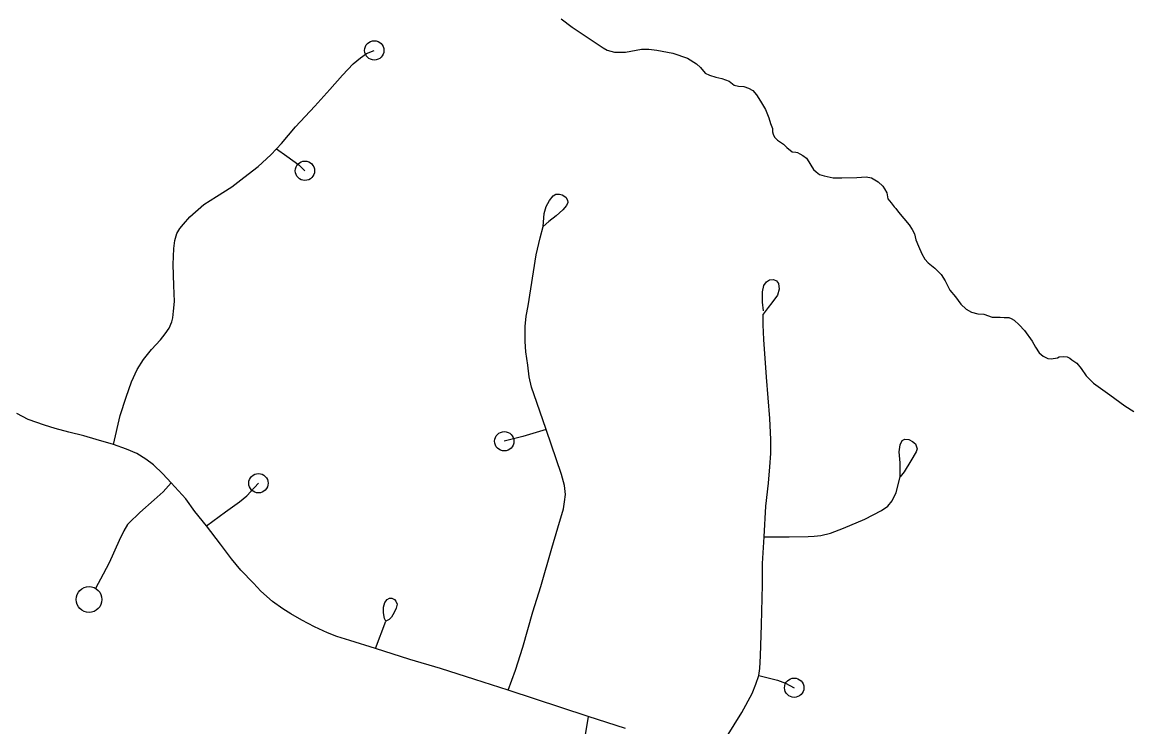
# Model space of a CAD drawing. Extents: x 653372 to 905732, y 627442 to 787275.
# Drawn here: x 659430 to 662302, y 781895 to 783715 of the extents above; entities that cross this region are included whole.
import ezdxf

# ---------------------------------------------------------------- set-up
doc = ezdxf.new("R2010")
doc.units = 0
for name, color, linetype in [('33', 7, 'Continuous'), ('34', 7, 'Continuous'), ('35', 7, 'Continuous')]:
    doc.layers.add(name, color=color, linetype=linetype)

msp = doc.modelspace()

# ---------------------------------------------------------------- linework, layer by layer
at = {"layer": '33'}
for points in [[(659666.1, 782624.6), (659683.1, 782699), (659698.3, 782746.4), (659712.6, 782786), (659726.7, 782817.8), (659743.2, 782844.2), (659764.3, 782869.8), (659787.3, 782894.7), (659799, 782910.1), (659809.9, 782924.8), (659816.3, 782941), (659819.2, 782951.5), (659821, 782968.5), (659823.1, 782993.3), (659821.7, 783034.7), (659820.1, 783089.4), (659821.3, 783130.7), (659823.9, 783151.6), (659829, 783169.2), (659837.3, 783182.1), (659846.2, 783193.6), (659863.1, 783212.1), (659899.5, 783243.9), (659931.6, 783265.2), (659971.7, 783289.6), (660002.6, 783313.6), (660039.6, 783342.7), (660071.9, 783372.5), (660086.7, 783388.1), (660099.7, 783401.9), (660135.6, 783444.6), (660185.8, 783498.2), (660224.4, 783541), (660257.1, 783578.4), (660284.8, 783607.1), (660303.6, 783623), (660319.7, 783634.3), (660339.6, 783642.2)], [(660086.7, 783388.1), (660113.7, 783368.9), (660144.5, 783346.3), (660160.4, 783331.4)], [(660776.1, 783187.6), (660778.4, 783221.4), (660783.9, 783239.3), (660792.1, 783254.4), (660801.9, 783266.7), (660808.8, 783270.6), (660817.8, 783271.2), (660825.4, 783269.6), (660834.3, 783263.5), (660838.6, 783255.7), (660839.3, 783249.4), (660836.3, 783241.3), (660826.5, 783230.3), (660809.8, 783215), (660790.4, 783200.3), (660776.1, 783187.6)], [(660685.5, 781990.1), (660704.7, 782041.9), (660723.6, 782101.3), (660748.9, 782192.2), (660770.3, 782258.1), (660798.5, 782356.6), (660813.6, 782409.4), (660828.6, 782458.2), (660831.4, 782476.2), (660833.3, 782495.1), (660831.3, 782518.6), (660823.1, 782546.9), (660783.8, 782663.1), (660759.7, 782732.6), (660745.6, 782772.7), (660740, 782799.1), (660736, 782829.5), (660731.1, 782863.5), (660729.7, 782890.6), (660729.4, 782910.9), (660729.1, 782929.4), (660731.7, 782956), (660737, 782982.4), (660758.1, 783114.1), (660768, 783158.3), (660776.1, 783187.6)], [(661345.7, 782969.9), (661343.1, 782991.9), (661342.3, 783018.6), (661346, 783034.7), (661352.8, 783044.3), (661361.1, 783049.7), (661370.8, 783050.2), (661378.8, 783046.7), (661384.3, 783040.1), (661385.5, 783025.4), (661381.8, 783010.1), (661366.6, 782990.3), (661357.3, 782978.5), (661344.6, 782961)], [(661199.3, 781792.4), (661229.8, 781836.9), (661289.4, 781932.4), (661316, 781981), (661325.7, 782005.1), (661332.8, 782027.6), (661335.8, 782046.1), (661337.6, 782078.5), (661340, 782158.7), (661342.3, 782262.4), (661343.1, 782317.5), (661346.8, 782386.2), (661351.6, 782465.2), (661358.3, 782525), (661362, 782567.1), (661364.6, 782601.1), (661364.1, 782637.6), (661361.7, 782692), (661352.7, 782798.6), (661345.9, 782895.3), (661344.6, 782933.4), (661344.6, 782961)], [(660988.6, 781891.3), (660892.5, 781921.6), (660685.5, 781990.1), (660599.6, 782017.2), (660510.3, 782045.9), (660431.6, 782069.2), (660343, 782097.8), (660276.6, 782117.9), (660243, 782129), (660218.7, 782138.4), (660185.3, 782153.8), (660152.6, 782170.7), (660124.3, 782187.4), (660103, 782200.3), (660076.3, 782219.1), (660046.8, 782246), (660027.3, 782266.7), (659995.1, 782300.2), (659970.7, 782329.1), (659942.3, 782366.7), (659906.4, 782414.4), (659875.5, 782451.3), (659852.7, 782483.8), (659815, 782525.3), (659793.4, 782549.1), (659768.8, 782572.2), (659749.3, 782586.8), (659725.7, 782600.9), (659699.3, 782612.5), (659666.1, 782624.6), (659621, 782637.5), (659589.3, 782646.8), (659550.6, 782655.9), (659514.8, 782665.7), (659487.7, 782674.4), (659445.1, 782689.4), (659416, 782704.7)], [(660783.8, 782663.1), (660723.1, 782645.1), (660675.5, 782632.8)], [(661698.8, 782540.9), (661698.7, 782577.3), (661695.8, 782605.8), (661698.8, 782623.6), (661703.5, 782634.5), (661710.3, 782638), (661720.8, 782637.1), (661729.9, 782631.9), (661738.3, 782626.1), (661742.3, 782613.6), (661739.6, 782605.7), (661725.9, 782582), (661708.4, 782554.2), (661698.8, 782540.9)], [(661346.8, 782386.2), (661411.8, 782386.1), (661461.1, 782386.5), (661475.9, 782387.9), (661493.3, 782389.8), (661518.7, 782395.8), (661552.4, 782408.4), (661607.3, 782431.4), (661650.5, 782453.6), (661666.9, 782465.4), (661677.8, 782479.3), (661688.3, 782500.5), (661698.8, 782540.9)], [(659815, 782525.3), (659794.4, 782502.4), (659771.2, 782481.5), (659733.9, 782448.4), (659705.2, 782420.9), (659702, 782417.8), (659692.5, 782401.9), (659680.2, 782376.9), (659654.8, 782318.7), (659639.2, 782289.8), (659619.3, 782252.8)], [(659906.4, 782414.4), (659955, 782450.3), (659990.9, 782476.7), (660010.1, 782491.6), (660040.3, 782524.5)], [(660892.5, 781921.6), (660874.2, 781812.4)]]:
    msp.add_lwpolyline(points, dxfattribs=at)
for centre, radius in [((660339.6, 783642.2), 25), ((660160.4, 783331.4), 25), ((660675.5, 782632.8), 25), ((660040.3, 782524.5), 25), ((659602.5, 782224.1), 33.3)]:
    msp.add_circle(centre, radius, dxfattribs=at)
at = {"layer": '34'}
for points in [[(660369.6, 782167.8), (660365.8, 782175.2), (660363, 782189.9), (660363.4, 782204.5), (660367, 782216.3), (660373.2, 782223.9), (660378.7, 782227.3), (660385.1, 782227.2), (660391.4, 782224.2), (660395.4, 782219.5), (660398.4, 782211.7), (660396.2, 782201.7), (660391.3, 782190.4), (660383.7, 782178.8), (660378, 782172.6), (660369.6, 782167.8)], [(660343, 782097.8), (660369.6, 782167.8)], [(661332.8, 782027.6), (661381.6, 782015.5), (661401.9, 782008.2), (661424.6, 781996.3)]]:
    msp.add_lwpolyline(points, dxfattribs=at)
msp.add_circle((661424.6, 781996.3), 25, dxfattribs=at)
at = {"layer": '35'}
for points in [[(660822.2, 783723.6), (660850.9, 783702.5), (660889.8, 783676.3), (660930.8, 783648.5), (660941.1, 783642.6), (660960.4, 783637.9), (660989, 783637.7), (661029.7, 783645.6), (661049.2, 783645.7), (661070, 783642.9), (661110.9, 783634.7), (661148.9, 783621.8), (661172.1, 783607.8), (661182.3, 783597.7), (661194.4, 783583.4), (661205.7, 783577.9), (661222, 783573.5)], [(661222, 783573.5), (661237.9, 783569.9), (661256.2, 783562.8), (661269.5, 783552.6), (661280.9, 783549.5), (661294.4, 783548.7), (661306.9, 783544.5), (661317.5, 783538.3), (661326.9, 783527.5), (661337.2, 783511.5), (661350.8, 783489.2), (661358.9, 783468.3), (661363.7, 783453.2), (661368.9, 783440.2), (661368.7, 783432.1), (661370.6, 783426.2), (661373.8, 783418), (661381.2, 783410.2), (661396.6, 783399.9), (661405.2, 783391.6), (661419.2, 783380.3), (661428.9, 783379.7), (661433.4, 783378.5), (661439.3, 783375.2), (661446.8, 783370.4), (661456.3, 783363.9), (661462.7, 783354.3), (661468, 783345.7), (661474.6, 783334.7), (661481.4, 783328.3), (661489.9, 783322.1), (661502.4, 783318.2), (661525.2, 783313.3), (661547.5, 783312.7), (661586.2, 783314.3), (661610.7, 783315.7), (661624.2, 783312.8), (661641.7, 783302.5), (661653.9, 783292), (661658.2, 783284.9), (661663.8, 783274.3), (661666.8, 783258.5), (661675.2, 783248.2), (661682.6, 783238.2), (661687.4, 783234.2), (661693.7, 783224.6), (661721.3, 783191.5), (661729.6, 783180.1), (661735.2, 783168.5), (661738.9, 783153.4), (661746.1, 783136.8), (661754.6, 783116.6), (661762.2, 783103.2), (661770.9, 783093.5), (661788.3, 783079.7), (661804.2, 783063.5), (661814.9, 783047.5), (661826.6, 783022.6), (661841.4, 783005.7), (661855.5, 782986.8), (661869, 782973.5), (661882.4, 782965.8), (661899, 782962.2), (661914.3, 782960.7), (661936.4, 782953.7)], [(661936.4, 782953.7), (661956.6, 782952.9), (661967.1, 782952.6), (661978.9, 782952.3), (661985.1, 782950), (661992.7, 782945.6), (662005.5, 782933.3), (662019.7, 782919), (662039.8, 782891.2), (662048.4, 782875.6), (662057.7, 782861.4), (662067.9, 782852.7), (662079.6, 782846.8), (662088.6, 782845.8), (662104.7, 782848.1), (662109, 782850.8), (662120.9, 782851.8), (662129.9, 782850.8), (662136.8, 782847.1), (662142.2, 782843.5), (662154.5, 782834.7), (662165.9, 782820.5), (662178.6, 782801.9), (662198.3, 782782.5), (662240.6, 782752.7), (662278.8, 782724.3), (662302, 782709.7)]]:
    msp.add_lwpolyline(points, dxfattribs=at)

doc.saveas('drawing.dxf')
